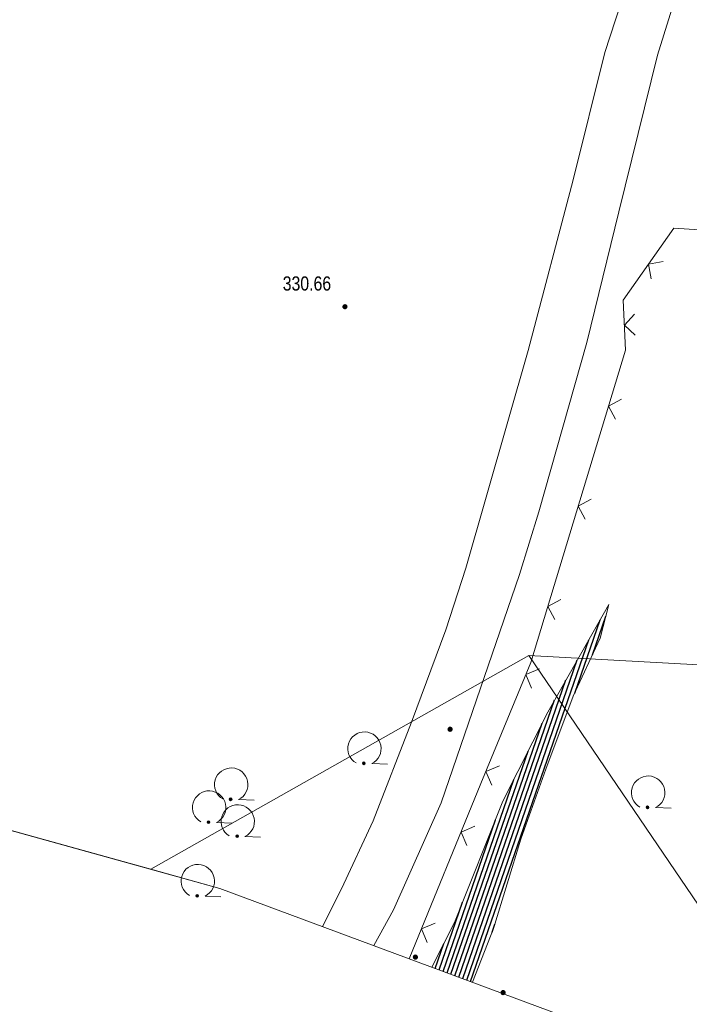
# Model space of a CAD drawing. Header units: metres. Extents: x 345144 to 348639, y 5629211 to 5635235.
# Tile 712 of 1056: x 346423 to 346455, y 5630572 to 5630619. Entities that reach past the tile are written whole.
import ezdxf

# ---------------------------------------------------------------- set-up
doc = ezdxf.new("R2010")
doc.units = ezdxf.units.M
doc.header["$MEASUREMENT"] = 0
for name, color, linetype in [('028 Geländeform', 7, 'Continuous'), ('028 Geländeform Ausg.', 7, 'Continuous'), ('081-083 Topographie', 7, 'Continuous'), ('AX Flurstück', 7, 'Continuous'), ('Blatt', 7, 'Continuous'), ('Definitionslinie', 7, 'Continuous'), ('Gemeinde Lokation', 7, 'Continuous'), ('Ortsteil Lokation', 7, 'Continuous')]:
    doc.layers.add(name, color=color, linetype=linetype)
doc.styles.add('ARIAL', font='arial.ttf', dxfattribs={"height": 1})

# ---------------------------------------------------------------- blocks, each defined once
blk = doc.blocks.new('alk_043x_nrw')
h = blk.add_hatch(color=7)
edge = h.paths.add_edge_path(flags=0)
edge.add_arc((0, 0), 1, 180, 360, ccw=False)
edge.add_arc((0, 0), 1, 0, 180, ccw=False)
blk = doc.blocks.new('alk_7100_nrwx2')
at = {"true_color": 0x2e2e2e}
h = blk.add_hatch(color=250, dxfattribs=at)
edge = h.paths.add_edge_path(flags=0)
edge.add_arc((0.024073, -0.597267), 0.057254, 180, 360, ccw=False)
edge.add_arc((0.024073, -0.597267), 0.057255, 0, 180, ccw=False)
at = {"color": 250, "lineweight": 5, "true_color": 0x2e2e2e, "flags": 128}
blk.add_lwpolyline([(0.349382, -0.597267), (1, -0.597267)], dxfattribs=at)
at = {"color": 250, "lineweight": 5, "true_color": 0x2e2e2e}
for centre, radius, start, end in [((0.024073, 0.012362), 0.690995, -61.9148169, -118.0851831), ((0.024073, -0.597267), 0.057255, 0, 180), ((0.024073, -0.597267), 0.057254, 180, 0)]:
    blk.add_arc(centre, radius, start, end, dxfattribs=at)

msp = doc.modelspace()

# ---------------------------------------------------------------- hatches: boundary and pattern name
at = {"layer": '028 Geländeform', "true_color": 0xb27500}
h = msp.add_hatch(dxfattribs=at)
h.set_pattern_fill('_USER', color=44, scale=0.2, angle=250.9552152, style=0, pattern_type=0)
h.set_pattern_definition([(250.9552151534, (0, 0), (0.1890527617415, -0.065261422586), [])])
h.paths.add_polyline_path([(346444.705, 5630572.759), (346442.764, 5630573.48), (346443.841, 5630575.617), (346446.154, 5630581.414), (346448.293, 5630585.672), (346451.205, 5630590.813), (346450.792, 5630589.207), (346449.515, 5630586.434), (346448.209, 5630582.941), (346447.012, 5630579.592), (346445.706, 5630575.33)], flags=0)
h.paths.add_polyline_path([(346451.772, 5630558.75), (346450.851, 5630560.556), (346451.492, 5630562.835), (346451.729, 5630562.48), (346453.196, 5630559.959), (346454.266, 5630556.803), (346455.288, 5630552.988), (346455.583, 5630548.765), (346455.927, 5630545.726), (346456.097, 5630544.218), (346457.41, 5630537.931), (346458.173, 5630533.958), (346458.184, 5630533.9), (346458.101, 5630532.313), (346459.122, 5630523.855), (346457.768, 5630520.513), (346457.387, 5630524.283), (346457.282, 5630525.319), (346457.096, 5630527.153), (346457.008, 5630527.987), (346455.99, 5630535.185), (346455.254, 5630538.541), (346454.484, 5630541.446), (346453.475, 5630546.477), (346453.405, 5630547.195), (346453.052, 5630550.802), (346452.515, 5630555.033)], flags=0)

# ---------------------------------------------------------------- linework, layer by layer
at = {"layer": '081-083 Topographie', "color": 7, "linetype": 'Continuous', "lineweight": 5, "flags": 128}
for points in [[(346439.98936, 5630574.511006), (346440.929, 5630576.215), (346440.929, 5630576.215), (346443.203, 5630581.326), (346443.203, 5630581.326), (346446.95, 5630592.239), (346446.95, 5630592.239), (346447.863, 5630595.238), (346447.863, 5630595.238), (346450.159, 5630603.338), (346450.159, 5630603.338), (346451.693, 5630609.569), (346451.693, 5630609.569), (346453.533, 5630617.054), (346453.533, 5630617.054), (346454.969, 5630621.681)], [(346452.315, 5630621.157), (346451.014, 5630617.187), (346451.014, 5630617.187), (346449.501, 5630611.102), (346449.501, 5630611.102), (346447.354, 5630602.948), (346447.354, 5630602.948), (346444.378, 5630592.548), (346444.378, 5630592.548), (346443.431, 5630589.603), (346443.431, 5630589.603), (346441.793, 5630585.194), (346441.793, 5630585.194), (346439.952, 5630580.473), (346439.952, 5630580.473), (346438.439, 5630577.218), (346438.439, 5630577.218), (346437.532048, 5630575.424057)], [(346441.679844, 5630573.882881), (346445.106, 5630582.252), (346445.106, 5630582.252), (346447.482, 5630588.041), (346447.482, 5630588.041), (346452, 5630602.97), (346452, 5630602.97), (346451.901, 5630605.361), (346451.901, 5630605.361), (346454.314, 5630608.793), (346454.314, 5630608.793), (346457.019, 5630608.625)]]:
    msp.add_lwpolyline(points, dxfattribs=at)
at = {"layer": 'AX Flurstück', "color": 8, "linetype": 'Continuous', "lineweight": 13, "true_color": 0x808080, "flags": 128}
for points in [[(346490.428, 5630571.007), (346473.187, 5630586.953), (346447.395, 5630588.37), (346429.345, 5630578.157), (346402.992, 5630585.473)], [(346444.161, 5630518.837), (346442.861, 5630532.139), (346453.376, 5630569.537), (346432.634, 5630577.244), (346429.345, 5630578.157), (346447.395, 5630588.37), (346471.129, 5630553.427), (346477.836, 5630505.006), (346478.247, 5630502.04), (346482.931, 5630501.308), (346483.631, 5630499.249), (346484.744, 5630497.749), (346481.145, 5630492.812), (346473.173, 5630499.94), (346456.494, 5630514.553), (346444.161, 5630518.837)], [(346490.428, 5630571.007), (346506.283, 5630552.148), (346509.143, 5630548.565), (346510.534, 5630547.195), (346509.925, 5630543.575), (346510.624, 5630534.174), (346503.259, 5630522.539), (346496.656, 5630514.567), (346484.744, 5630497.749), (346483.631, 5630499.249), (346482.931, 5630501.308), (346478.247, 5630502.04), (346477.836, 5630505.006), (346471.129, 5630553.427), (346447.395, 5630588.37), (346473.187, 5630586.953), (346490.428, 5630571.007)]]:
    msp.add_lwpolyline(points, dxfattribs=at)
at = {"layer": 'Blatt', "color": 205, "linetype": 'Continuous', "lineweight": 5, "true_color": 0x873099, "flags": 128}
msp.add_lwpolyline([(346372.763, 5630598.288), (346364.639, 5630605.274), (346368.159, 5630730.238), (346867.913, 5630716.165), (346860.876, 5630466.287), (346477.796, 5630477.074), (346482.058, 5630492.227), (346438.987, 5630518.362), (346453.376, 5630569.537), (346432.634, 5630577.244), (346397.53, 5630586.989), (346372.763, 5630598.288)], dxfattribs=at)
at = {"layer": 'Definitionslinie', "color": 7, "linetype": 'Continuous', "lineweight": 5, "flags": 128}
for points in [[(346453.533, 5630617.054), (346454.969, 5630621.681)], [(346451.014, 5630617.187), (346452.315, 5630621.157)], [(346449.501, 5630611.102), (346451.014, 5630617.187)], [(346451.693, 5630609.569), (346453.533, 5630617.054)], [(346447.354, 5630602.948), (346449.501, 5630611.102)], [(346450.159, 5630603.338), (346451.693, 5630609.569)], [(346451.901, 5630605.361), (346454.314, 5630608.793)], [(346454.314, 5630608.793), (346457.019, 5630608.625)], [(346453.804, 5630607.198), (346453.108, 5630607.077), (346453.229, 5630606.38)], [(346453.804, 5630607.198), (346453.108, 5630607.077), (346453.229, 5630606.38)], [(346451.901, 5630605.361), (346452, 5630602.97)], [(346452.429, 5630604.686), (346451.951, 5630604.166), (346452.471, 5630603.687)], [(346452.429, 5630604.686), (346451.951, 5630604.166), (346452.471, 5630603.687)], [(346447.863, 5630595.238), (346450.159, 5630603.338)], [(346444.378, 5630592.548), (346447.354, 5630602.948)], [(346447.482, 5630588.041), (346452, 5630602.97)], [(346451.813, 5630600.625), (346451.189, 5630600.291), (346451.523, 5630599.668)], [(346451.813, 5630600.625), (346451.189, 5630600.291), (346451.523, 5630599.668)], [(346450.364, 5630595.839), (346449.741, 5630595.506), (346450.075, 5630594.882)], [(346450.364, 5630595.839), (346449.741, 5630595.506), (346450.075, 5630594.882)], [(346446.95, 5630592.239), (346447.863, 5630595.238)], [(346443.203, 5630581.326), (346446.95, 5630592.239)], [(346443.431, 5630589.603), (346444.378, 5630592.548)], [(346448.916, 5630591.054), (346448.293, 5630590.72), (346448.626, 5630590.096)], [(346448.916, 5630591.054), (346448.293, 5630590.72), (346448.626, 5630590.096)], [(346441.793, 5630585.194), (346443.431, 5630589.603)], [(346445.106, 5630582.252), (346447.482, 5630588.041)], [(346447.896, 5630587.732), (346447.243, 5630587.459), (346447.516, 5630586.807)], [(346447.896, 5630587.732), (346447.243, 5630587.459), (346447.516, 5630586.807)], [(346439.952, 5630580.473), (346441.793, 5630585.194)], [(346445.997, 5630583.106), (346445.345, 5630582.834), (346445.617, 5630582.181)], [(346445.997, 5630583.106), (346445.345, 5630582.834), (346445.617, 5630582.181)], [(346441.679844, 5630573.882881), (346445.106, 5630582.252)], [(346440.929, 5630576.215), (346443.203, 5630581.326)], [(346438.439, 5630577.218), (346439.952, 5630580.473)], [(346444.811, 5630580.212), (346444.159, 5630579.939), (346444.432, 5630579.287)], [(346444.811, 5630580.212), (346444.159, 5630579.939), (346444.432, 5630579.287)], [(346437.532048, 5630575.424057), (346438.439, 5630577.218)], [(346439.98936, 5630574.511006), (346440.929, 5630576.215)], [(346442.917, 5630575.585), (346442.265, 5630575.312), (346442.538, 5630574.66)], [(346442.917, 5630575.585), (346442.265, 5630575.312), (346442.538, 5630574.66)]]:
    msp.add_lwpolyline(points, dxfattribs=at)
at = {"layer": 'Definitionslinie', "color": 44, "linetype": 'Continuous', "lineweight": 5, "true_color": 0xb27500, "flags": 128}
for points in [[(346448.293, 5630585.672), (346451.205, 5630590.813)], [(346450.792, 5630589.207), (346451.205, 5630590.813)], [(346449.515, 5630586.434), (346450.792, 5630589.207)], [(346448.209, 5630582.941), (346449.515, 5630586.434)], [(346446.154, 5630581.414), (346448.293, 5630585.672)], [(346447.012, 5630579.592), (346448.209, 5630582.941)], [(346443.841, 5630575.617), (346446.154, 5630581.414)], [(346445.706, 5630575.33), (346447.012, 5630579.592)], [(346442.763588, 5630573.4802), (346443.841, 5630575.617)], [(346444.705354, 5630572.758708), (346445.706, 5630575.33)]]:
    msp.add_lwpolyline(points, dxfattribs=at)
at = {"layer": 'Gemeinde Lokation', "color": 7, "linetype": 'Continuous', "lineweight": 5, "flags": 128}
msp.add_lwpolyline([(346519.203, 5630315.172), (346520.759, 5630337.924), (346510.704, 5630355.443), (346515.85, 5630372.979), (346508.427, 5630392.926), (346488.469, 5630431.762), (346474.656, 5630465.91), (346482.058, 5630492.227), (346438.987, 5630518.362), (346453.376, 5630569.537), (346432.634, 5630577.244), (346397.53, 5630586.989), (346372.763, 5630598.288), (346345.713, 5630621.549), (346311.892, 5630649.648), (346281.041, 5630677.319), (346258.015, 5630700.038), (346242.294, 5630723.912), (346226.577, 5630758.291), (346200.524, 5630823.086), (346167.593, 5630889.917), (346123.395, 5631062.255)], dxfattribs=at)
at = {"layer": 'Ortsteil Lokation', "color": 7, "linetype": 'Continuous', "lineweight": 5, "flags": 128}
msp.add_lwpolyline([(346519.203, 5630315.172), (346520.759, 5630337.924), (346510.704, 5630355.443), (346515.85, 5630372.979), (346508.427, 5630392.926), (346488.469, 5630431.762), (346474.656, 5630465.91), (346482.058, 5630492.227), (346438.987, 5630518.362), (346453.376, 5630569.537), (346432.634, 5630577.244), (346397.53, 5630586.989), (346372.763, 5630598.288), (346345.713, 5630621.549), (346311.892, 5630649.648), (346281.041, 5630677.319), (346258.015, 5630700.038), (346242.294, 5630723.912), (346226.577, 5630758.291), (346200.524, 5630823.086), (346167.593, 5630889.917), (346123.395, 5631062.255)], dxfattribs=at)

# ---------------------------------------------------------------- block references
at = {"layer": '028 Geländeform', "xscale": 0.125, "yscale": 0.125}
for p, rotation in [((346438.611, 5630605.043), -2.326094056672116), ((346443.631, 5630584.849), -2.325521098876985), ((346441.974, 5630573.962), -2.325521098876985), ((346446.162, 5630572.265), -2.325521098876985)]:
    msp.add_blockref('alk_043x_nrw', p, dxfattribs=dict(at, rotation=rotation))
at = {"layer": '081-083 Topographie', "xscale": 1.15275, "yscale": 1.15275, "rotation": -2.325521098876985}
for p in [(346439.514, 5630583.912), (346433.153, 5630582.191), (346453.061, 5630581.808), (346432.099, 5630581.097), (346433.463, 5630580.429), (346431.557, 5630577.581)]:
    msp.add_blockref('alk_7100_nrwx2', p, dxfattribs=at)

# ---------------------------------------------------------------- texts
at = {"layer": '028 Geländeform Ausg.', "color": 44, "true_color": 0xb27500, "style": 'ARIAL', "width": 0.8}
msp.add_text('330.66', height=0.6761366, dxfattribs=at).set_placement((346435.641, 5630605.814))

doc.saveas('drawing.dxf')
